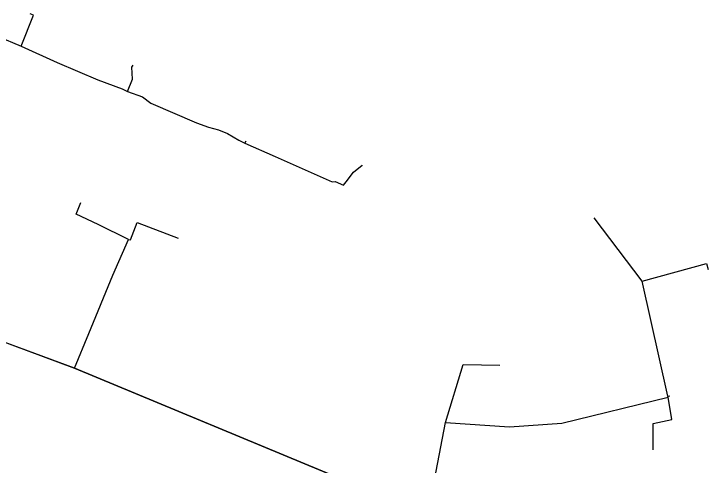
# Model space of a CAD drawing. Extents: x -651943 to -618711, y -1138561 to -1100552.
# Drawn here: x -642474.4 to -642346.8, y -1114781.3 to -1114698.4 of the extents above; entities that cross this region are included whole.
import ezdxf

# ---------------------------------------------------------------- set-up
doc = ezdxf.new("R2010")
doc.units = 0
doc.layers.add('KT optika', color=7, linetype='Continuous')
doc.layers.add('KT trasa', color=7, linetype='Continuous')

msp = doc.modelspace()

# ---------------------------------------------------------------- linework, layer by layer
at = {"layer": 'KT optika'}
msp.add_lwpolyline([(-642377.08, -1114894.61), (-642374.77, -1114884.81), (-642371.69, -1114867.54), (-642386.72, -1114855.23), (-642394.64, -1114847.91), (-642409.39, -1114835.87), (-642409.83, -1114825.97), (-642403.85, -1114804.25), (-642402.45, -1114803.59), (-642400.16, -1114794.61), (-642398.99, -1114793.11), (-642400.62, -1114792.57), (-642413.67, -1114784.12), (-642463.3, -1114763.52), (-642477.92, -1114758.11), (-642483.59, -1114755.67), (-642487.15, -1114753.3), (-642490.46, -1114752.22), (-642493.4, -1114752.25), (-642497.94, -1114750.49), (-642505.64, -1114746.73)], dxfattribs=at)
at = {"layer": 'KT trasa'}
for p, q in [((-642486.74, -1114698.54), (-642473.1, -1114704.36)), ((-642473.1, -1114704.36), (-642470.82, -1114698.65)), ((-642470.82, -1114698.65), (-642471.4, -1114698.4)), ((-642473.1, -1114704.36), (-642466.49, -1114707.32)), ((-642466.49, -1114707.32), (-642458.96, -1114710.5)), ((-642452.71, -1114708.2), (-642452.46, -1114707.82)), ((-642452.59, -1114710.41), (-642452.71, -1114708.2)), ((-642458.96, -1114710.5), (-642454.54, -1114712.19)), ((-642453.55, -1114712.68), (-642452.59, -1114710.41)), ((-642454.54, -1114712.19), (-642453.55, -1114712.68)), ((-642453.55, -1114712.68), (-642450.79, -1114713.67)), ((-642450.79, -1114713.67), (-642449.23, -1114714.83)), ((-642449.23, -1114714.83), (-642440.82, -1114718.4)), ((-642440.82, -1114718.4), (-642438.63, -1114719.25)), ((-642438.63, -1114719.25), (-642436.78, -1114719.7)), ((-642436.78, -1114719.7), (-642435.13, -1114720.41)), ((-642435.13, -1114720.41), (-642433.07, -1114721.63)), ((-642433.07, -1114721.63), (-642431.94, -1114722.18)), ((-642431.94, -1114722.18), (-642431.69, -1114721.71)), ((-642431.94, -1114722.18), (-642426.36, -1114724.62)), ((-642426.36, -1114724.62), (-642415.87, -1114729.25)), ((-642411.98, -1114727.47), (-642410.39, -1114726.19)), ((-642410.43, -1114726.18), (-642410.45, -1114726.24)), ((-642413.3, -1114729.3), (-642411.98, -1114727.47)), ((-642415.87, -1114729.25), (-642415.36, -1114729.2)), ((-642415.36, -1114729.2), (-642413.78, -1114729.87)), ((-642413.78, -1114729.87), (-642413.3, -1114729.3)), ((-642462.99, -1114735.19), (-642462.12, -1114733.07)), ((-642458.9, -1114737.09), (-642462.99, -1114735.19)), ((-642453.33, -1114739.85), (-642458.9, -1114737.09)), ((-642452.96, -1114739.93), (-642451.76, -1114736.77)), ((-642451.76, -1114736.77), (-642444.19, -1114739.6)), ((-642358.89, -1114747.55), (-642367.7, -1114735.89)), ((-642456.2, -1114746.4), (-642453.33, -1114739.85)), ((-642453.33, -1114739.85), (-642452.96, -1114739.93)), ((-642460.61, -1114757.17), (-642456.2, -1114746.4)), ((-642354.17, -1114768.69), (-642358.89, -1114747.55)), ((-642463.3, -1114763.52), (-642460.61, -1114757.17)), ((-642477.92, -1114758.11), (-642463.3, -1114763.52)), ((-642463.3, -1114763.52), (-642413.67, -1114784.12))]:
    msp.add_line(p, q, dxfattribs=at)
for points in [[(-642358.89, -1114747.55), (-642347.08, -1114744.29), (-642346.76, -1114745.37)], [(-642395.08, -1114773.52), (-642391.83, -1114762.84), (-642385.07, -1114762.95)], [(-642398.77, -1114792.99), (-642395.08, -1114773.52), (-642383.27, -1114774.31), (-642373.64, -1114773.63), (-642354.13, -1114768.88), (-642354.17, -1114768.69), (-642353.81, -1114768.6)], [(-642356.87, -1114778.56), (-642356.87, -1114773.7), (-642353.42, -1114772.94), (-642354.13, -1114768.88)]]:
    msp.add_lwpolyline(points, dxfattribs=at)

doc.saveas('drawing.dxf')
